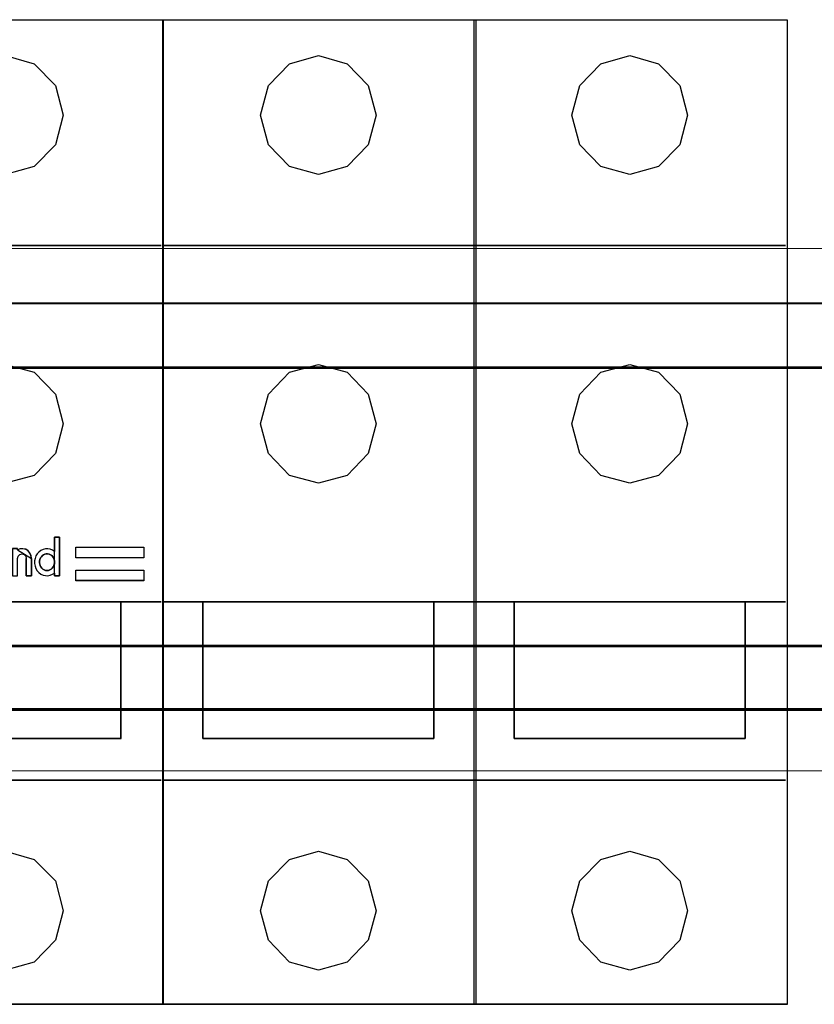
# Model space of a CAD drawing. Header units: millimetres. Extents: x -1290 to 1795, y -4192 to -1311.
# Tile 615 of 656: x 1106 to 1120, y -2926 to -2909. Entities that reach past the tile are written whole.
import ezdxf

# ---------------------------------------------------------------- set-up
doc = ezdxf.new("R2010")
doc.units = ezdxf.units.MM
doc.layers.add('30', color=7, linetype='Continuous')
doc.layers.add('45', color=7, linetype='Continuous')
doc.layers.add('Aparatura', color=7, linetype='Continuous', lineweight=13)

# ---------------------------------------------------------------- blocks, each defined once
blk = doc.blocks.new('*U383')
at = {"layer": '30', "color": 7}
for points in [[(117.158256, -257.054943), (548.842747, -257.054943), (117.158256, -257.054943)], [(548.842747, -257.054943), (117.158256, -257.054943), (117.158256, -259.619645), (117.158256, -261.097136), (117.158256, -262.658258), (548.842747, -262.658258), (548.842747, -261.097136), (548.842747, -259.619645), (548.842747, -257.054943)], [(117.158256, -262.570286), (548.842747, -262.570286), (117.158256, -262.570286)], [(548.842747, -262.570286), (117.158256, -262.570286), (117.158256, -264.085087), (117.158256, -285.154588), (117.158256, -286.669389), (548.842747, -286.669389), (548.842747, -285.154588), (548.842747, -264.085087), (548.842747, -262.570286)], [(117.158256, -286.581416), (548.842747, -286.581416), (117.158256, -286.581416)], [(548.842747, -286.581416), (117.158256, -286.581416), (117.158256, -288.059158), (117.158256, -289.620546), (117.158256, -292.157801), (548.842747, -292.157801), (548.842747, -289.620546), (548.842747, -288.059158), (548.842747, -286.581416)], [(548.79978, -286.624505), (117.201224, -286.624505), (117.201224, -288.07941), (117.201224, -289.616668), (117.201224, -292.114713), (548.79978, -292.114713), (548.79978, -289.616668), (548.79978, -288.07941), (548.79978, -286.624505)], [(117.158256, -292.069829), (548.842747, -292.069829), (117.158256, -292.069829)]]:
    blk.add_lwpolyline(points, close=True, dxfattribs=at)
at = {"layer": '30', "color": 59}
blk.add_lwpolyline([(548.79978, -257.098032), (117.201224, -257.098032), (117.201224, -259.623289), (117.201224, -261.078057), (117.201224, -262.61517), (548.79978, -262.61517), (548.79978, -261.078057), (548.79978, -259.623289), (548.79978, -257.098032)], close=True, dxfattribs=at)
blk = doc.blocks.new('*U384')
at = {"layer": '45', "color": 255}
for points in [[(117.68819, -232.594973), (144.711214, -232.594973), (144.711214, -317.56213), (117.68819, -317.56213), (117.68819, -232.594973)], [(144.700472, -232.594973), (171.718126, -232.594973), (171.718126, -317.56213), (144.700472, -317.56213), (144.700472, -232.594973)], [(171.583852, -232.594973), (198.606877, -232.594973), (198.606877, -317.56213), (171.583852, -317.56213), (171.583852, -232.594973)], [(137.184727, -278.110913), (143.049801, -278.110913), (143.049801, -279.0445), (137.184727, -279.0445), (137.184727, -278.110913)], [(137.184727, -280.085808), (143.049801, -280.085808), (143.049801, -281.005031), (137.184727, -281.005031), (137.184727, -280.085808)]]:
    blk.add_lwpolyline(points, close=True, dxfattribs=at)
at = {"layer": '45', "color": 159}
for points in [[(117.68819, -232.594973), (144.711214, -232.594973), (144.711214, -317.56213), (117.68819, -317.56213), (117.68819, -232.594973)], [(144.700472, -232.594973), (171.718126, -232.594973), (171.718126, -317.56213), (144.700472, -317.56213), (144.700472, -232.594973)], [(171.583852, -232.594973), (198.606877, -232.594973), (198.606877, -317.56213), (171.583852, -317.56213), (171.583852, -232.594973)]]:
    blk.add_lwpolyline(points, close=True, dxfattribs=at)
at = {"layer": '45', "color": 7}
for points in [[(117.693561, -232.600359), (144.707634, -232.600359), (144.707634, -317.556744), (117.693561, -317.556744), (117.693561, -232.600359)], [(133.623789, -279.295979), (133.623789, -279.524994), (133.660094, -279.743358), (133.737889, -279.95107), (133.846802, -280.142804), (133.992019, -280.302582), (134.163168, -280.430405), (134.360249, -280.520946), (134.562516, -280.56888), (134.759597, -280.579531), (134.977423, -280.536924), (135.164131, -280.451709), (135.345652, -280.34519), (135.345652, -280.579531), (135.786491, -280.579531), (135.786491, -277.240164), (135.345652, -277.240164), (135.345652, -278.475783), (135.164131, -278.358612), (134.977423, -278.284049), (134.759597, -278.252093), (134.562516, -278.252093), (134.360249, -278.300027), (134.163168, -278.395894), (133.992019, -278.529043), (133.846802, -278.688821), (133.737889, -278.869903), (133.660094, -279.082941), (133.623789, -279.295979)], [(135.343531, -278.476717), (135.162611, -278.359798), (134.976521, -278.285395), (134.759416, -278.253508), (134.562988, -278.253508), (134.361391, -278.301338), (134.164963, -278.396999), (133.994381, -278.529861), (133.849644, -278.689296), (133.741092, -278.869989), (133.663554, -279.082569), (133.62737, -279.295148), (133.62737, -279.523671), (133.663554, -279.741566), (133.741092, -279.948831), (133.849644, -280.140152), (133.994381, -280.299587), (134.164963, -280.427135), (134.361391, -280.517481), (134.562988, -280.565312), (134.759416, -280.575941), (134.976521, -280.533425), (135.162611, -280.448393), (135.343531, -280.342103), (135.343531, -280.575941), (135.78291, -280.575941), (135.78291, -277.243755), (135.343531, -277.243755), (135.343531, -278.476717)], [(135.343531, -278.476717), (135.162611, -278.359798), (134.976521, -278.285395), (134.759416, -278.253508), (134.562988, -278.253508), (134.361391, -278.301338), (134.164963, -278.396999), (133.994381, -278.529861), (133.849644, -278.689296), (133.741092, -278.869989), (133.663554, -279.082569), (133.62737, -279.295148), (133.62737, -279.523671), (133.663554, -279.741566), (133.741092, -279.948831), (133.849644, -280.140152), (133.994381, -280.299587), (134.164963, -280.427135), (134.361391, -280.517481), (134.562988, -280.565312), (134.759416, -280.575941), (134.976521, -280.533425), (135.162611, -280.448393), (135.343531, -280.342103), (135.343531, -280.575941), (135.78291, -280.575941), (135.78291, -277.243755), (135.343531, -277.243755), (135.343531, -278.476717)], [(133.994381, -278.529861), (133.849644, -278.689296), (133.741092, -278.869989), (133.663554, -279.082569), (133.62737, -279.295148), (133.62737, -279.523671), (133.663554, -279.741566), (133.741092, -279.948831), (133.849644, -280.140152), (133.994381, -280.299587), (134.164963, -280.427135), (134.361391, -280.517481), (134.562988, -280.565312), (134.759416, -280.575941), (134.976521, -280.533425), (135.162611, -280.448393), (135.343531, -280.342103), (135.343531, -280.575941), (135.78291, -280.575941), (135.78291, -277.243755), (135.343531, -277.243755), (135.343531, -278.476717), (135.162611, -278.359798), (134.976521, -278.285395), (134.759416, -278.253508), (134.562988, -278.253508), (134.361391, -278.301338), (134.164963, -278.396999), (133.994381, -278.529861)], [(133.994381, -278.529861), (133.849644, -278.689296), (133.741092, -278.869989), (133.663554, -279.082569), (133.62737, -279.295148), (133.62737, -279.523671), (133.663554, -279.741566), (133.741092, -279.948831), (133.849644, -280.140152), (133.994381, -280.299587), (134.164963, -280.427135), (134.361391, -280.517481), (134.562988, -280.565312), (134.759416, -280.575941), (134.976521, -280.533425), (135.162611, -280.448393), (135.343531, -280.342103), (135.343531, -280.575941), (135.78291, -280.575941), (135.78291, -277.243755), (135.343531, -277.243755), (135.343531, -278.476717), (135.162611, -278.359798), (134.976521, -278.285395), (134.759416, -278.253508), (134.562988, -278.253508), (134.361391, -278.301338), (134.164963, -278.396999), (133.994381, -278.529861)], [(135.342492, -277.243755), (135.342492, -278.477166), (135.342492, -277.243755)], [(135.342492, -277.243755), (135.78291, -277.243755), (135.342492, -277.243755)], [(135.78112, -277.243755), (135.78112, -280.575941), (135.78112, -277.243755)], [(131.718894, -278.238383), (131.718894, -280.579531), (132.160495, -280.579531), (132.160495, -279.080983), (132.217644, -278.878333), (132.347527, -278.734344), (132.544949, -278.686348), (132.737175, -278.734344), (132.877449, -278.878333), (132.908621, -279.080983), (132.908621, -280.579531), (133.360613, -280.579531), (133.360613, -279.080983), (133.319051, -278.825004), (133.215144, -278.611687), (133.059285, -278.425035), (132.861863, -278.297045), (132.622878, -278.249049), (132.389089, -278.259715), (132.160495, -278.334376), (132.160495, -278.238383), (131.718894, -278.238383)], [(133.210566, -278.614133), (133.055557, -278.428053), (132.859211, -278.300456), (132.62153, -278.252607), (132.389016, -278.26324), (132.161668, -278.337672), (132.161668, -278.241974), (131.722474, -278.241974), (131.722474, -280.575941), (132.161668, -280.575941), (132.161668, -279.081989), (132.218505, -278.87996), (132.34768, -278.736413), (132.544025, -278.688564), (132.735204, -278.736413), (132.874712, -278.87996), (132.905714, -279.081989), (132.905714, -280.575941), (133.355242, -280.575941), (133.355242, -279.081989), (133.313906, -278.826795), (133.210566, -278.614133)], [(133.210566, -278.614133), (133.055557, -278.428053), (132.859211, -278.300456), (132.62153, -278.252607), (132.389016, -278.26324), (132.161668, -278.337672), (132.161668, -278.241974), (131.722474, -278.241974), (131.722474, -280.575941), (132.161668, -280.575941), (132.161668, -279.081989), (132.218505, -278.87996), (132.34768, -278.736413), (132.544025, -278.688564), (132.735204, -278.736413), (132.874712, -278.87996), (132.905714, -279.081989), (132.905714, -280.575941), (133.355242, -280.575941), (133.355242, -279.081989), (133.313906, -278.826795), (133.210566, -278.614133)], [(133.210566, -278.614133), (133.055557, -278.428053), (132.859211, -278.300456), (132.62153, -278.252607), (132.389016, -278.26324), (132.161668, -278.337672), (132.161668, -278.241974), (131.722474, -278.241974), (131.722474, -280.575941), (132.161668, -280.575941), (132.161668, -279.081989), (132.218505, -278.87996), (132.34768, -278.736413), (132.544025, -278.688564), (132.735204, -278.736413), (132.874712, -278.87996), (132.905714, -279.081989), (132.905714, -280.575941), (133.355242, -280.575941), (133.355242, -279.081989), (133.313906, -278.826795), (133.210566, -278.614133)], [(131.722474, -278.241974), (131.722474, -280.575941), (132.161668, -280.575941), (132.161668, -279.081989), (132.218505, -278.87996), (132.34768, -278.736413), (132.544025, -278.688564), (132.735204, -278.736413), (132.874712, -278.87996), (132.905714, -279.081989), (132.905714, -280.575941), (133.355242, -280.575941), (133.355242, -279.081989), (133.313906, -278.826795), (133.210566, -278.614133), (133.055557, -278.428053), (132.859211, -278.300456), (132.62153, -278.252607), (132.389016, -278.26324), (132.161668, -278.337672), (132.161668, -278.241974), (131.722474, -278.241974)], [(131.722474, -278.241974), (131.722474, -280.575941), (132.161668, -280.575941), (132.161668, -279.081989), (132.218505, -278.87996), (132.34768, -278.736413), (132.544025, -278.688564), (132.735204, -278.736413), (132.874712, -278.87996), (132.905714, -279.081989), (132.905714, -280.575941), (133.355242, -280.575941), (133.355242, -279.081989), (133.313906, -278.826795), (133.210566, -278.614133), (133.055557, -278.428053), (132.859211, -278.300456), (132.62153, -278.252607), (132.389016, -278.26324), (132.161668, -278.337672), (132.161668, -278.241974), (131.722474, -278.241974)], [(131.722474, -278.241974), (131.722474, -280.575941), (132.161668, -280.575941), (132.161668, -279.081989), (132.218505, -278.87996), (132.34768, -278.736413), (132.544025, -278.688564), (132.735204, -278.736413), (132.874712, -278.87996), (132.905714, -279.081989), (132.905714, -280.575941), (133.355242, -280.575941), (133.355242, -279.081989), (133.313906, -278.826795), (133.210566, -278.614133), (133.055557, -278.428053), (132.859211, -278.300456), (132.62153, -278.252607), (132.389016, -278.26324), (132.161668, -278.337672), (132.161668, -278.241974), (131.722474, -278.241974)], [(131.722474, -278.241974), (131.722474, -280.575941), (132.161668, -280.575941), (132.161668, -279.081989), (132.218505, -278.87996), (132.34768, -278.736413), (132.544025, -278.688564), (132.735204, -278.736413), (132.874712, -278.87996), (132.905714, -279.081989), (132.905714, -280.575941), (133.355242, -280.575941), (133.355242, -279.081989), (133.313906, -278.826795), (133.210566, -278.614133), (133.055557, -278.428053), (132.859211, -278.300456), (132.62153, -278.252607), (132.389016, -278.26324), (132.161668, -278.337672), (132.161668, -278.241974), (131.722474, -278.241974)], [(133.355242, -279.083997), (133.313887, -278.828228), (133.210498, -278.615086), (133.055415, -278.428588), (132.858976, -278.300703), (132.621182, -278.252746), (132.388557, -278.263403), (132.161102, -278.338003), (133.355242, -279.083997)], [(135.342492, -278.476028), (135.161681, -278.359071), (134.975704, -278.284644), (134.758731, -278.252746), (134.562422, -278.252746), (134.360947, -278.300592), (134.164637, -278.396285), (133.994158, -278.52919), (133.849509, -278.688677), (133.741023, -278.869429), (133.663532, -279.082079), (133.62737, -279.294728), (133.62737, -279.523326), (133.663532, -279.741292), (133.741023, -279.948625), (133.849509, -280.140009), (133.994158, -280.299497), (134.164637, -280.427086), (134.360947, -280.517462), (134.562422, -280.565308), (134.758731, -280.575941), (134.975704, -280.533411), (135.161681, -280.448351), (135.342492, -280.342026), (135.342492, -278.476028)], [(135.264564, -279.042288), (135.31142, -279.170762), (135.347863, -279.304589), (135.347863, -279.449122), (135.332245, -279.582949), (135.290595, -279.706069), (135.222914, -279.823837), (135.139614, -279.936252), (135.045902, -280.021901), (134.931364, -280.080785), (134.822033, -280.118256), (134.70229, -280.139668), (134.57734, -280.118256), (134.447184, -280.080785), (134.337853, -280.021901), (134.249347, -279.936252), (134.160841, -279.823837), (134.103573, -279.706069), (134.072335, -279.582949), (134.046304, -279.449122), (134.05151, -279.304589), (134.077541, -279.170762), (134.129604, -279.042288), (134.207697, -278.935227), (134.290997, -278.833518), (134.395122, -278.763928), (134.509659, -278.705045), (134.624196, -278.683632), (134.749146, -278.683632), (134.879302, -278.705045), (135.004252, -278.763928), (135.10317, -278.833518), (135.191676, -278.935227), (135.264564, -279.042288)], [(134.702247, -280.134282), (134.821002, -280.113029), (134.929431, -280.075834), (135.043023, -280.017386), (135.135962, -279.932371), (135.218574, -279.820788), (135.285697, -279.703891), (135.327003, -279.581681), (135.342492, -279.448845), (135.342492, -279.305381), (135.30635, -279.172544), (135.25988, -279.045021), (135.187594, -278.938752), (135.099819, -278.837796), (135.001717, -278.768721), (134.877798, -278.710272), (134.748716, -278.689018), (134.624798, -278.689018), (134.511206, -278.710272), (134.397614, -278.768721), (134.294349, -278.837796), (134.211736, -278.938752), (134.134287, -279.045021), (134.082655, -279.172544), (134.056838, -279.305381), (134.051675, -279.448845), (134.077491, -279.581681), (134.108471, -279.703891), (134.165267, -279.820788), (134.253042, -279.932371), (134.340818, -280.017386), (134.449247, -280.075834), (134.578328, -280.113029), (134.702247, -280.134282)], [(135.099819, -278.837796), (135.187594, -278.938752), (135.25988, -279.045021), (135.30635, -279.172544), (135.342492, -279.305381), (135.342492, -279.448845), (135.327003, -279.581681), (135.285697, -279.703891), (135.218574, -279.820788), (135.135962, -279.932371), (135.043023, -280.017386), (134.929431, -280.075834), (134.821002, -280.113029), (134.702247, -280.134282), (134.578328, -280.113029), (134.449247, -280.075834), (134.340818, -280.017386), (134.253042, -279.932371), (134.165267, -279.820788), (134.108471, -279.703891), (134.077491, -279.581681), (134.051675, -279.448845), (134.056838, -279.305381), (134.082655, -279.172544), (134.134287, -279.045021), (134.211736, -278.938752), (134.294349, -278.837796), (134.397614, -278.768721), (134.511206, -278.710272), (134.624798, -278.689018), (134.748716, -278.689018), (134.877798, -278.710272), (135.001717, -278.768721), (135.099819, -278.837796)], [(135.099819, -278.837796), (135.187594, -278.938752), (135.25988, -279.045021), (135.30635, -279.172544), (135.342492, -279.305381), (135.342492, -279.448845), (135.327003, -279.581681), (135.285697, -279.703891), (135.218574, -279.820788), (135.135962, -279.932371), (135.043023, -280.017386), (134.929431, -280.075834), (134.821002, -280.113029), (134.702247, -280.134282), (134.578328, -280.113029), (134.449247, -280.075834), (134.340818, -280.017386), (134.253042, -279.932371), (134.165267, -279.820788), (134.108471, -279.703891), (134.077491, -279.581681), (134.051675, -279.448845), (134.056838, -279.305381), (134.082655, -279.172544), (134.134287, -279.045021), (134.211736, -278.938752), (134.294349, -278.837796), (134.397614, -278.768721), (134.511206, -278.710272), (134.624798, -278.689018), (134.748716, -278.689018), (134.877798, -278.710272), (135.001717, -278.768721), (135.099819, -278.837796)], [(134.624798, -278.689018), (134.748716, -278.689018), (134.877798, -278.710272), (135.001717, -278.768721), (135.099819, -278.837796), (135.187594, -278.938752), (135.25988, -279.045021), (135.30635, -279.172544), (135.342492, -279.305381), (135.342492, -279.448845), (135.327003, -279.581681), (135.285697, -279.703891), (135.218574, -279.820788), (135.135962, -279.932371), (135.043023, -280.017386), (134.929431, -280.075834), (134.821002, -280.113029), (134.702247, -280.134282), (134.578328, -280.113029), (134.449247, -280.075834), (134.340818, -280.017386), (134.253042, -279.932371), (134.165267, -279.820788), (134.108471, -279.703891), (134.077491, -279.581681), (134.051675, -279.448845), (134.056838, -279.305381), (134.082655, -279.172544), (134.134287, -279.045021), (134.211736, -278.938752), (134.294349, -278.837796), (134.397614, -278.768721), (134.511206, -278.710272), (134.624798, -278.689018)], [(134.624798, -278.689018), (134.748716, -278.689018), (134.877798, -278.710272), (135.001717, -278.768721), (135.099819, -278.837796), (135.187594, -278.938752), (135.25988, -279.045021), (135.30635, -279.172544), (135.342492, -279.305381), (135.342492, -279.448845), (135.327003, -279.581681), (135.285697, -279.703891), (135.218574, -279.820788), (135.135962, -279.932371), (135.043023, -280.017386), (134.929431, -280.075834), (134.821002, -280.113029), (134.702247, -280.134282), (134.578328, -280.113029), (134.449247, -280.075834), (134.340818, -280.017386), (134.253042, -279.932371), (134.165267, -279.820788), (134.108471, -279.703891), (134.077491, -279.581681), (134.051675, -279.448845), (134.056838, -279.305381), (134.082655, -279.172544), (134.134287, -279.045021), (134.211736, -278.938752), (134.294349, -278.837796), (134.397614, -278.768721), (134.511206, -278.710272), (134.624798, -278.689018)], [(132.905873, -279.082202), (132.905873, -280.575941), (132.905873, -279.082202)], [(133.353452, -279.082202), (133.353452, -280.575941), (133.353452, -279.082202)], [(135.342492, -280.340749), (135.342492, -280.575941), (135.342492, -280.340749)], [(137.190098, -280.091194), (143.04443, -280.091194), (143.04443, -280.999645), (137.190098, -280.999645), (137.190098, -280.091194)], [(132.905873, -280.574145), (133.355242, -280.574145), (132.905873, -280.574145)], [(135.342492, -280.574145), (135.78291, -280.574145), (135.342492, -280.574145)]]:
    blk.add_lwpolyline(points, close=True, dxfattribs=at)
at = {"layer": '45', "color": 179}
for points in [[(144.705843, -232.600359), (171.714545, -232.600359), (171.714545, -317.556744), (144.705843, -317.556744), (144.705843, -232.600359)], [(171.589223, -232.600359), (198.603296, -232.600359), (198.603296, -317.556744), (171.589223, -317.556744), (171.589223, -232.600359)], [(126.127738, -240.825724), (126.804719, -238.26416), (128.613448, -236.38816), (131.124998, -235.691967), (133.595205, -236.38816), (135.424605, -238.26416), (136.101586, -240.825724), (135.424605, -243.381974), (133.595205, -245.268603), (131.124998, -245.948853), (128.613448, -245.268603), (126.804719, -243.381974), (126.127738, -240.825724)], [(153.13644, -240.825724), (153.8133, -238.26416), (155.632038, -236.38816), (158.132803, -235.691967), (160.607733, -236.38816), (162.431638, -238.26416), (163.108498, -240.825724), (162.431638, -243.381974), (160.607733, -245.268603), (158.132803, -245.948853), (155.632038, -245.268603), (153.8133, -243.381974), (153.13644, -240.825724)], [(180.018029, -240.825724), (180.700192, -238.26416), (182.514126, -236.38816), (185.015391, -235.691967), (187.490816, -236.38816), (189.320254, -238.26416), (189.997249, -240.825724), (189.320254, -243.381974), (187.490816, -245.268603), (185.015391, -245.948853), (182.514126, -245.268603), (180.700192, -243.381974), (180.018029, -240.825724)], [(117.657754, -252.087185), (144.566199, -252.087185), (117.657754, -252.087185)], [(144.670037, -252.087185), (171.578481, -252.087185), (144.670037, -252.087185)], [(171.553417, -252.087185), (198.467232, -252.087185), (171.553417, -252.087185)], [(126.127738, -267.475242), (126.804719, -264.902652), (128.613448, -263.021047), (131.124998, -262.356638), (133.595205, -263.021047), (135.424605, -264.902652), (136.101586, -267.475242), (135.424605, -270.037201), (133.595205, -271.918807), (131.124998, -272.599161), (128.613448, -271.918807), (126.804719, -270.037201), (126.127738, -267.475242)], [(153.13644, -267.475242), (153.8133, -264.902652), (155.632038, -263.021047), (158.132803, -262.356638), (160.607733, -263.021047), (162.431638, -264.902652), (163.108498, -267.475242), (162.431638, -270.037201), (160.607733, -271.918807), (158.132803, -272.599161), (155.632038, -271.918807), (153.8133, -270.037201), (153.13644, -267.475242)], [(180.018029, -267.475242), (180.700192, -264.902652), (182.514126, -263.021047), (185.015391, -262.356638), (187.490816, -263.021047), (189.320254, -264.902652), (189.997249, -267.475242), (189.320254, -270.037201), (187.490816, -271.918807), (185.015391, -272.599161), (182.514126, -271.918807), (180.700192, -270.037201), (180.018029, -267.475242)], [(144.566199, -282.836298), (117.657754, -282.836298), (144.566199, -282.836298)], [(141.082244, -282.836298), (141.082244, -294.619238), (141.082244, -282.836298)], [(171.578481, -282.836298), (144.670037, -282.836298), (171.578481, -282.836298)], [(148.14862, -294.619238), (148.14862, -282.836298), (148.14862, -294.619238)], [(168.089156, -282.836298), (168.089156, -294.619238), (168.089156, -282.836298)], [(198.467232, -282.836298), (171.553417, -282.836298), (198.467232, -282.836298)], [(175.032, -294.619238), (175.032, -282.836298), (175.032, -294.619238)], [(194.972536, -282.836298), (194.972536, -294.619238), (194.972536, -282.836298)], [(141.092986, -294.608466), (121.136338, -294.608466), (141.092986, -294.608466)], [(168.099898, -294.608466), (148.14862, -294.608466), (168.099898, -294.608466)], [(194.983278, -294.608466), (175.032, -294.608466), (194.983278, -294.608466)], [(144.566199, -298.224319), (117.657754, -298.224319), (144.566199, -298.224319)], [(171.578481, -298.224319), (144.670037, -298.224319), (171.578481, -298.224319)], [(198.467232, -298.224319), (171.553417, -298.224319), (198.467232, -298.224319)], [(126.127738, -309.480394), (126.804719, -306.918829), (128.613448, -305.053458), (131.124998, -304.357265), (133.595205, -305.053458), (135.424605, -306.918829), (136.101586, -309.480394), (135.424605, -312.036643), (133.595205, -313.917958), (131.124998, -314.614151), (128.613448, -313.917958), (126.804719, -312.036643), (126.127738, -309.480394)], [(153.13644, -309.480394), (153.8133, -306.918829), (155.632038, -305.053458), (158.132803, -304.357265), (160.607733, -305.053458), (162.431638, -306.918829), (163.108498, -309.480394), (162.431638, -312.036643), (160.607733, -313.917958), (158.132803, -314.614151), (155.632038, -313.917958), (153.8133, -312.036643), (153.13644, -309.480394)], [(180.018029, -309.480394), (180.700192, -306.918829), (182.514126, -305.053458), (185.015391, -304.357265), (187.490816, -305.053458), (189.320254, -306.918829), (189.997249, -309.480394), (189.320254, -312.036643), (187.490816, -313.917958), (185.015391, -314.614151), (182.514126, -313.917958), (180.700192, -312.036643), (180.018029, -309.480394)]]:
    blk.add_lwpolyline(points, close=True, dxfattribs=at)
at = {"layer": '45', "color": 20}
for points in [[(137.184727, -278.110913), (143.049801, -278.110913), (143.049801, -279.0445), (137.184727, -279.0445), (137.184727, -278.110913)], [(137.190098, -278.114504), (143.04443, -278.114504), (143.04443, -279.040909), (137.190098, -279.040909), (137.190098, -278.114504)], [(137.184727, -280.085808), (143.049801, -280.085808), (143.049801, -281.005031), (137.184727, -281.005031), (137.184727, -280.085808)]]:
    blk.add_lwpolyline(points, close=True, dxfattribs=at)

msp = doc.modelspace()

# ---------------------------------------------------------------- linework, layer by layer
at = {"layer": 'Aparatura', "color": 7, "lineweight": 13}
for points in [[(1070.46, -2921.55), (1070.46, -2912.534), (1156.825, -2912.534), (1156.825, -2921.55)], [(1070.46, -2921.55), (1156.825, -2921.55)]]:
    msp.add_lwpolyline(points, dxfattribs=at)
msp.add_lwpolyline([(1156.825, -2921.55), (1070.46, -2921.55), (1070.46, -2912.534), (1156.825, -2912.534), (1156.825, -2921.55)], close=True, dxfattribs=at)

# ---------------------------------------------------------------- block references
at = {"layer": 'Aparatura', "color": 7, "lineweight": 13, "xscale": 0.2, "yscale": 0.2, "zscale": 0.2}
for name, p in [('*U384', (1079.313, -2862.068)), ('*U383', (1046.942, -2862.069))]:
    msp.add_blockref(name, p, dxfattribs=at)

doc.saveas('drawing.dxf')
